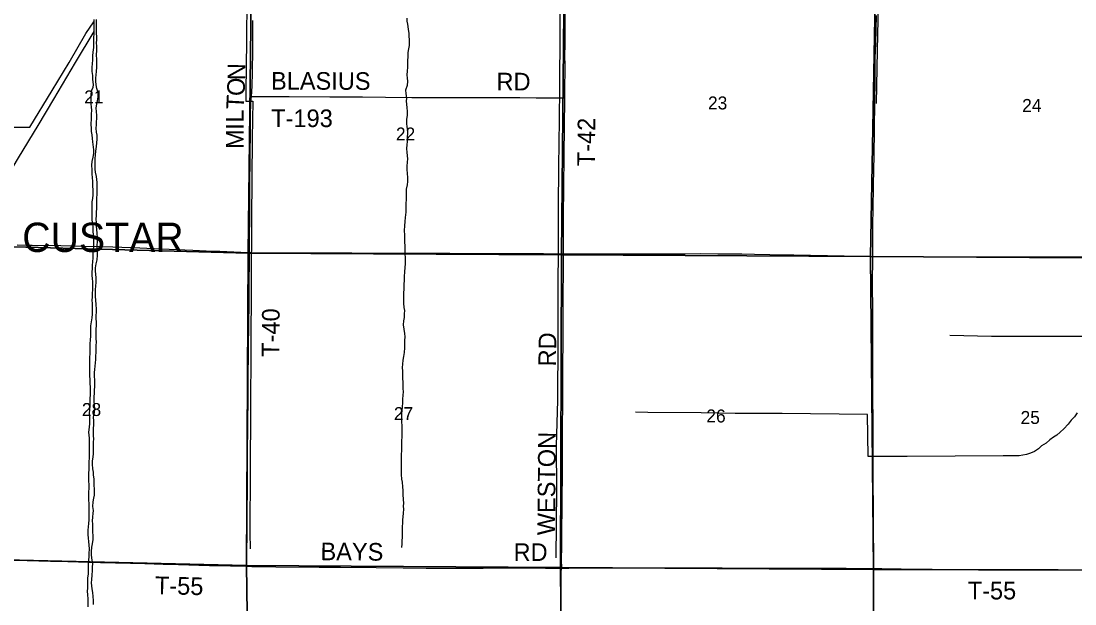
# Model space of a CAD drawing. Extents: x 1443599 to 1910620, y 1028088 to 1361369.
# Drawn here: x 1600373 to 1618321, y 1193177 to 1203107 of the extents above; entities that cross this region are included whole.
import ezdxf

# ---------------------------------------------------------------- set-up
doc = ezdxf.new("R2010")
doc.units = 0
for name, color, linetype in [('GM_X_Corporation_Text', 7, 'Continuous'), ('GM_X_Minor_River', 7, 'Continuous'), ('GM_X_Section', 7, 'Continuous'), ('GM_X_Section_Text', 7, 'Continuous'), ('GM_X_State_Route', 7, 'Continuous'), ('GM_X_Township_Road', 7, 'Continuous'), ('GM_X_Township_Road_Text', 7, 'Continuous')]:
    doc.layers.add(name, color=color, linetype=linetype)

msp = doc.modelspace()

# ---------------------------------------------------------------- linework, layer by layer
at = {"layer": 'GM_X_Minor_River'}
for points in [[(1604403, 1213649), (1604373, 1212326), (1604353, 1210904), (1604330, 1209964), (1604328, 1209744), (1604306, 1208423), (1604290, 1207453), (1604285, 1206446), (1604244, 1205064), (1604228, 1204242), (1604220, 1203495), (1604213, 1202765), (1604201, 1201910), (1604202, 1201740), (1604321, 1201742), (1604310, 1201104), (1604299, 1199730), (1604291, 1198624), (1604289, 1197550), (1604283, 1196474), (1604274, 1195470), (1604270, 1194386), (1604276, 1194118)], [(1615022, 1213507), (1615006, 1212294), (1615003, 1211384), (1614985, 1210409), (1614977, 1209746), (1615088, 1209634), (1615068, 1208605), (1615059, 1207417), (1615030, 1206532), (1615018, 1205610), (1614997, 1204558), (1614974, 1203669), (1614954, 1202607), (1614937, 1201702)], [(1609716, 1212435), (1609698, 1211636), (1609682, 1210632), (1609669, 1209612), (1609640, 1208751), (1609620, 1207669), (1609602, 1206697), (1609585, 1205834), (1609563, 1204868), (1609553, 1204255), (1609551, 1202918), (1609541, 1201981), (1609536, 1201424), (1609525, 1200632), (1609521, 1199933), (1609519, 1199212), (1609517, 1198600), (1609513, 1197653), (1609509, 1196651), (1609484, 1195872), (1609491, 1195114), (1609480, 1193964)], [(1598897, 1201317), (1599745, 1201302), (1600376, 1201300), (1600520, 1201300), (1600903, 1201927), (1601194, 1202401), (1601476, 1202893), (1601612, 1203096)], [(1601614, 1203135), (1601611, 1203069), (1601610, 1203003), (1601611, 1202943), (1601610, 1202893), (1601607, 1202817), (1601608, 1202737), (1601604, 1202659), (1601597, 1202576), (1601592, 1202514), (1601589, 1202442), (1601586, 1202384), (1601581, 1202316), (1601577, 1202248), (1601588, 1202180), (1601591, 1202114), (1601602, 1202027)], [(1601654, 1199736), (1601655, 1199792), (1601658, 1199844), (1601661, 1199922), (1601662, 1199986), (1601665, 1200038), (1601666, 1200090), (1601669, 1200160), (1601670, 1200223), (1601669, 1200277), (1601668, 1200357), (1601665, 1200409), (1601656, 1200459), (1601641, 1200532), (1601634, 1200582), (1601633, 1200646), (1601636, 1200700), (1601637, 1200766), (1601642, 1200822), (1601645, 1200890), (1601658, 1200972), (1601665, 1201032), (1601668, 1201096), (1601670, 1201162), (1601658, 1201213), (1601654, 1201285), (1601658, 1201339), (1601661, 1201497), (1601656, 1201567), (1601653, 1201622), (1601662, 1201698), (1601677, 1201749), (1601688, 1201817), (1601684, 1201888), (1601663, 1201956), (1601650, 1202022), (1601645, 1202085), (1601648, 1202135), (1601651, 1202189), (1601658, 1202251), (1601663, 1202321), (1601666, 1202389), (1601661, 1202457), (1601658, 1202529), (1601664, 1202613), (1601663, 1202682), (1601660, 1202734), (1601663, 1202788), (1601661, 1202844), (1601658, 1202894), (1601657, 1202944), (1601656, 1203008), (1601657, 1203059), (1601656, 1203133)], [(1606945, 1203157), (1606945, 1203104), (1606952, 1203054), (1606968, 1202970), (1606975, 1202898), (1606981, 1202741), (1606980, 1202691), (1606971, 1202633), (1606962, 1202571), (1606959, 1202503), (1606955, 1202431), (1606954, 1202375), (1606956, 1202323), (1606948, 1202253), (1606943, 1202191), (1606950, 1202132), (1606956, 1202082), (1606946, 1202008), (1606923, 1201930), (1606924, 1201872), (1606939, 1201796), (1606934, 1201740), (1606935, 1201690), (1606942, 1201628), (1606949, 1201575), (1606946, 1201507), (1606937, 1201433), (1606936, 1201365), (1606945, 1201303), (1606956, 1201247), (1606953, 1201190), (1606948, 1201128), (1606950, 1201054), (1606943, 1200998), (1606938, 1200934), (1606945, 1200870), (1606956, 1200758), (1606949, 1200704), (1606943, 1200636), (1606945, 1200579), (1606949, 1200509), (1606952, 1200441), (1606953, 1200375), (1606948, 1200319), (1606933, 1200241), (1606932, 1200181), (1606929, 1200131), (1606930, 1200075), (1606925, 1199991), (1606926, 1199850), (1606917, 1199758), (1606908, 1199694)], [(1601611, 1202928), (1601296, 1202399), (1600925, 1201778), (1600659, 1201331), (1600325, 1200778), (1600035, 1200288), (1599706, 1199744), (1599458, 1199319), (1599166, 1198833), (1599013, 1198583), (1598995, 1197966), (1598977, 1197354), (1598972, 1196560), (1598956, 1196082), (1598955, 1195527), (1598951, 1195084), (1598847, 1195084), (1598829, 1194573), (1598809, 1194002), (1598921, 1193846), (1598941, 1193249), (1598945, 1192772)], [(1601602, 1202027), (1601593, 1201975), (1601570, 1201924), (1601559, 1201870), (1601560, 1201799), (1601563, 1201749), (1601564, 1201699), (1601569, 1201643), (1601572, 1201587), (1601569, 1201521), (1601566, 1201447), (1601564, 1201344), (1601565, 1201282), (1601568, 1201224), (1601576, 1201170), (1601585, 1201106), (1601590, 1201048), (1601607, 1200911), (1601608, 1200851), (1601597, 1200789), (1601578, 1200715), (1601572, 1200651), (1601576, 1200573), (1601581, 1200507), (1601583, 1200434), (1601588, 1200378), (1601591, 1200314), (1601594, 1200214), (1601597, 1200146), (1601590, 1200082), (1601581, 1200026), (1601578, 1199976), (1601576, 1199857), (1601579, 1199785), (1601581, 1199715), (1601588, 1199657), (1601593, 1199591), (1601598, 1199526), (1601603, 1199466), (1601606, 1199398), (1601607, 1199348), (1601608, 1199272), (1601603, 1199212), (1601596, 1199132), (1601593, 1199072), (1601590, 1199004), (1601585, 1198950), (1601582, 1198887), (1601581, 1198835), (1601580, 1198775), (1601583, 1198723), (1601588, 1198663), (1601589, 1198603), (1601588, 1198537), (1601585, 1198463), (1601582, 1198405), (1601581, 1198352), (1601582, 1198296), (1601583, 1198236), (1601586, 1198180), (1601585, 1198114), (1601576, 1198052), (1601565, 1197982), (1601556, 1197914), (1601553, 1197740), (1601550, 1197676), (1601544, 1197608), (1601544, 1197554), (1601545, 1197503), (1601544, 1197443), (1601541, 1197373), (1601540, 1197313), (1601540, 1197247), (1601540, 1197191), (1601540, 1197119), (1601541, 1197057), (1601544, 1197005), (1601545, 1196940), (1601548, 1196866), (1601543, 1196550), (1601538, 1196482), (1601535, 1196428), (1601536, 1196372), (1601539, 1196313), (1601536, 1196249), (1601531, 1196187), (1601523, 1196101), (1601527, 1196051), (1601534, 1195999), (1601534, 1195923), (1601532, 1195873), (1601535, 1195820), (1601534, 1195748), (1601534, 1195660), (1601529, 1195606), (1601524, 1195270), (1601525, 1195214), (1601526, 1195151), (1601523, 1195083), (1601519, 1195015), (1601521, 1194961)], [(1601603, 1193301), (1601596, 1193369), (1601585, 1193435), (1601576, 1193488), (1601573, 1193538), (1601578, 1193594), (1601585, 1193668), (1601588, 1193746), (1601591, 1193800), (1601593, 1193870), (1601585, 1193924), (1601571, 1194005), (1601574, 1194071), (1601581, 1194145), (1601592, 1194199), (1601603, 1194273), (1601600, 1194337), (1601593, 1194405), (1601596, 1194539), (1601592, 1194589), (1601596, 1194661), (1601603, 1194717), (1601605, 1194767), (1601596, 1194839), (1601602, 1194918), (1601611, 1194978), (1601624, 1195030), (1601625, 1195082), (1601621, 1195132), (1601619, 1195198), (1601618, 1195258), (1601616, 1195308), (1601609, 1195368), (1601606, 1195423), (1601597, 1195481), (1601590, 1195556), (1601589, 1195611), (1601601, 1195685), (1601606, 1195737), (1601605, 1195809), (1601606, 1195873), (1601609, 1195933), (1601610, 1195988), (1601609, 1196042), (1601606, 1196106), (1601607, 1196166), (1601610, 1196228), (1601611, 1196288), (1601608, 1196366), (1601621, 1196434), (1601628, 1196500), (1601625, 1196564), (1601618, 1196627), (1601618, 1196703), (1601621, 1196769), (1601625, 1196821), (1601630, 1196881), (1601627, 1196952), (1601628, 1196997), (1601623, 1197053), (1601626, 1197121), (1601629, 1197171), (1601636, 1197229), (1601643, 1197285), (1601644, 1197344), (1601647, 1197402), (1601650, 1197462), (1601651, 1197514), (1601654, 1197578), (1601655, 1197634), (1601652, 1197700), (1601653, 1197772), (1601651, 1197854), (1601658, 1197928), (1601657, 1197980), (1601654, 1198039), (1601656, 1198199), (1601652, 1198279), (1601647, 1198353), (1601642, 1198414), (1601639, 1198468), (1601640, 1198530), (1601645, 1198594), (1601652, 1198656), (1601651, 1198734), (1601644, 1198798), (1601641, 1198848), (1601642, 1198904), (1601653, 1198970), (1601668, 1199040), (1601673, 1199119), (1601674, 1199162), (1601670, 1199240), (1601670, 1199284), (1601674, 1199353), (1601675, 1199421), (1601668, 1199489), (1601663, 1199561), (1601658, 1199612), (1601657, 1199668), (1601654, 1199736)], [(1606908, 1199694), (1606903, 1199620), (1606899, 1199540), (1606902, 1199460), (1606903, 1199408), (1606906, 1199346), (1606907, 1199274), (1606908, 1199197), (1606909, 1199145), (1606913, 1199069), (1606914, 1198969), (1606911, 1198909), (1606906, 1198835), (1606898, 1198755), (1606897, 1198685), (1606894, 1198623), (1606891, 1198552), (1606887, 1198468), (1606886, 1198360), (1606887, 1198300), (1606893, 1198230), (1606901, 1198174), (1606900, 1198121), (1606895, 1198055), (1606888, 1197999), (1606879, 1197931), (1606891, 1197861), (1606902, 1197785), (1606907, 1197729), (1606906, 1197668), (1606903, 1197606), (1606902, 1197540), (1606897, 1197458), (1606886, 1197390), (1606876, 1197328), (1606869, 1197264), (1606866, 1197204), (1606869, 1197142), (1606868, 1197080), (1606871, 1197014), (1606874, 1196962), (1606877, 1196906), (1606876, 1196845), (1606878, 1196789), (1606877, 1196735), (1606871, 1196665), (1606869, 1196609), (1606861, 1196531), (1606858, 1196479), (1606855, 1196411), (1606854, 1196357), (1606855, 1196279), (1606856, 1196211), (1606857, 1196150), (1606858, 1196082), (1606855, 1195900), (1606852, 1195850), (1606851, 1195798), (1606848, 1195716), (1606847, 1195658), (1606846, 1195594), (1606847, 1195523), (1606845, 1195455), (1606848, 1195385), (1606853, 1195305), (1606864, 1195249), (1606871, 1195174), (1606876, 1195108), (1606875, 1195040), (1606879, 1194958), (1606884, 1194896), (1606883, 1194844), (1606884, 1194793), (1606881, 1194721), (1606876, 1194661), (1606871, 1194609), (1606868, 1194553), (1606866, 1194499), (1606862, 1194311), (1606860, 1194257), (1606859, 1194199), (1606854, 1194137)], [(1618830, 1197732), (1616898, 1197736), (1616193, 1197748)], [(1617098, 1195703), (1615462, 1195690), (1614799, 1195687), (1614791, 1196402), (1613338, 1196419), (1612535, 1196422), (1611958, 1196434), (1611049, 1196437), (1610839, 1196442)], [(1618360, 1196433), (1618315, 1196362), (1618260, 1196309), (1618208, 1196240), (1618133, 1196161), (1618072, 1196106), (1618011, 1196053), (1617957, 1196017), (1617894, 1195970), (1617829, 1195915), (1617754, 1195868), (1617699, 1195821), (1617632, 1195776), (1617567, 1195743), (1617499, 1195724), (1617437, 1195713), (1617369, 1195703), (1617304, 1195702), (1617238, 1195702), (1617098, 1195703)], [(1601521, 1194961), (1601525, 1194873), (1601528, 1194821), (1601525, 1194610), (1601522, 1194546), (1601513, 1194490), (1601510, 1194432), (1601511, 1194362), (1601514, 1194296), (1601523, 1194238), (1601530, 1194178), (1601533, 1194113), (1601529, 1194037), (1601528, 1193987), (1601523, 1193921), (1601518, 1193847), (1601516, 1193739), (1601513, 1193683), (1601506, 1193623), (1601503, 1193447), (1601501, 1193395), (1601504, 1193334), (1601508, 1193264), (1601511, 1193196), (1601512, 1193126)], [(1601605, 1193170), (1601604, 1193233), (1601603, 1193301)]]:
    msp.add_lwpolyline(points, dxfattribs=at)
at = {"layer": 'GM_X_Section'}
for points in [[(1598964, 1204647), (1604305, 1204456), (1604242, 1199155), (1598980, 1199295)], [(1604305, 1204456), (1609627, 1204461), (1609577, 1199124), (1604242, 1199155)], [(1609627, 1204461), (1614936, 1204420), (1614841, 1199097), (1609577, 1199124)], [(1614936, 1204420), (1620323, 1204373), (1620258, 1199061), (1614841, 1199097)], [(1604242, 1199155), (1604213, 1193830), (1598887, 1193955), (1598980, 1199295)], [(1609577, 1199124), (1609562, 1193798), (1604213, 1193830), (1604242, 1199155)], [(1614841, 1199097), (1614889, 1193763), (1609562, 1193798), (1609577, 1199124)], [(1620258, 1199061), (1620261, 1193747), (1614889, 1193763), (1614841, 1199097)], [(1604213, 1193830), (1604288, 1188555), (1599120, 1188610), (1598964, 1188612), (1598887, 1193955)], [(1604213, 1193830), (1609562, 1193798), (1609606, 1188532), (1604288, 1188555)], [(1614889, 1193763), (1614900, 1188455), (1609606, 1188532), (1609562, 1193798)], [(1614889, 1193763), (1620261, 1193747), (1620239, 1188421), (1614900, 1188455)]]:
    msp.add_lwpolyline(points, close=True, dxfattribs=at)
at = {"layer": 'GM_X_State_Route'}
for points in [[(1614877, 1199098), (1614877, 1199264), (1614881, 1199658), (1614884, 1199888), (1614889, 1200315), (1614900, 1200823), (1614907, 1201250), (1614914, 1201742), (1614917, 1202071), (1614920, 1202284), (1614921, 1202481), (1614928, 1202727), (1614941, 1203203)], [(1600307, 1199293), (1600462, 1199290), (1600561, 1199289), (1601053, 1199281), (1601461, 1199274), (1601724, 1199268), (1601937, 1199262), (1602396, 1199244), (1602757, 1199229), (1603298, 1199205), (1603527, 1199195), (1603757, 1199186), (1604117, 1199170), (1604261, 1199166), (1604281, 1199165), (1605578, 1199159), (1606004, 1199158), (1606694, 1199155), (1607022, 1199153), (1607366, 1199152), (1607678, 1199151), (1608072, 1199148), (1608893, 1199145), (1609270, 1199146), (1609385, 1199144), (1609516, 1199141), (1609614, 1199140), (1609697, 1199140), (1610123, 1199139), (1610386, 1199141), (1610583, 1199140), (1610911, 1199143), (1611403, 1199144), (1611682, 1199143), (1611945, 1199145), (1612240, 1199144), (1612421, 1199143), (1612650, 1199140), (1612864, 1199137), (1613126, 1199132), (1613356, 1199127), (1613536, 1199125), (1614390, 1199107), (1614877, 1199098)], [(1614902, 1192519), (1614897, 1193307), (1614897, 1193536), (1614896, 1193782), (1614896, 1193832), (1614895, 1194045), (1614893, 1194390), (1614892, 1194669), (1614888, 1195391), (1614888, 1195801), (1614882, 1197180), (1614881, 1197525), (1614881, 1197771), (1614878, 1198132), (1614876, 1198673), (1614877, 1199051), (1614877, 1199098)], [(1614877, 1199098), (1614947, 1199096), (1615292, 1199094), (1615916, 1199093), (1616260, 1199092), (1617146, 1199089), (1617524, 1199090), (1618049, 1199089), (1619378, 1199088), (1619674, 1199087), (1619969, 1199087), (1620166, 1199085), (1620299, 1199080)]]:
    msp.add_lwpolyline(points, dxfattribs=at)
at = {"layer": 'GM_X_Township_Road'}
for points in [[(1609632, 1201802), (1609635, 1201998), (1609636, 1202064), (1609637, 1202179), (1609637, 1202359), (1609636, 1202507), (1609638, 1202720), (1609639, 1203016), (1609643, 1203606), (1609643, 1203902), (1609644, 1204033), (1609646, 1204246), (1609648, 1204380)], [(1604296, 1201824), (1604306, 1201905), (1604309, 1202004), (1604313, 1202234), (1604319, 1202628), (1604319, 1202841), (1604320, 1203023), (1604320, 1203119)], [(1604261, 1199166), (1604261, 1199199), (1604264, 1199363), (1604267, 1199822), (1604271, 1200298), (1604281, 1201267), (1604283, 1201546), (1604284, 1201677), (1604286, 1201726), (1604291, 1201775), (1604296, 1201821), (1604296, 1201824)], [(1604296, 1201824), (1604333, 1201824), (1604464, 1201822), (1604940, 1201820), (1605630, 1201817), (1605942, 1201815), (1606188, 1201815), (1606582, 1201812), (1607026, 1201808), (1607256, 1201808), (1607486, 1201808), (1607633, 1201807), (1608340, 1201805), (1608865, 1201803), (1609144, 1201802), (1609259, 1201802), (1609424, 1201801), (1609555, 1201802), (1609604, 1201802), (1609632, 1201802)], [(1609614, 1199140), (1609614, 1199160), (1609612, 1199275), (1609614, 1199390), (1609614, 1199701), (1609614, 1199816), (1609615, 1200243), (1609617, 1200456), (1609620, 1200637), (1609621, 1200784), (1609621, 1200965), (1609627, 1201162), (1609626, 1201227), (1609628, 1201424), (1609632, 1201670), (1609632, 1201785), (1609632, 1201802)], [(1604218, 1193818), (1604216, 1193913), (1604217, 1194061), (1604222, 1194373), (1604226, 1194800), (1604229, 1195079), (1604230, 1195325), (1604232, 1195703), (1604235, 1196244), (1604238, 1196687), (1604241, 1196999), (1604247, 1197492), (1604254, 1197984), (1604255, 1198247), (1604258, 1198624), (1604261, 1199035), (1604261, 1199166)], [(1609579, 1193789), (1609581, 1193811), (1609580, 1193909), (1609582, 1194172), (1609584, 1194434), (1609589, 1194812), (1609590, 1194910), (1609594, 1195451), (1609594, 1195698), (1609596, 1196108), (1609599, 1196666), (1609601, 1196863), (1609602, 1197322), (1609604, 1197568), (1609604, 1197831), (1609607, 1198225), (1609608, 1198389), (1609611, 1198897), (1609612, 1199061), (1609614, 1199127), (1609614, 1199140)], [(1598899, 1193961), (1598937, 1193960), (1599003, 1193958), (1599216, 1193951), (1599462, 1193944), (1599626, 1193941), (1600004, 1193931), (1600479, 1193918), (1600873, 1193907), (1601168, 1193900), (1601529, 1193889), (1601726, 1193885), (1602235, 1193872), (1602481, 1193865), (1602793, 1193856), (1603055, 1193849), (1603400, 1193839), (1603580, 1193834), (1603941, 1193825), (1604218, 1193818)], [(1604291, 1188560), (1604289, 1188587), (1604287, 1188616), (1604284, 1188711), (1604279, 1189154), (1604277, 1189334), (1604275, 1189515), (1604273, 1189712), (1604269, 1190024), (1604265, 1190500), (1604257, 1191008), (1604254, 1191402), (1604246, 1191829), (1604234, 1192683), (1604231, 1192896), (1604224, 1193405), (1604220, 1193651), (1604218, 1193818)], [(1604218, 1193818), (1604302, 1193816), (1604482, 1193814), (1604712, 1193811), (1605451, 1193804), (1605812, 1193802), (1606419, 1193797), (1606878, 1193790), (1607272, 1193786), (1608011, 1193785), (1608241, 1193787), (1608733, 1193791), (1609012, 1193790), (1609307, 1193789), (1609579, 1193789)], [(1609573, 1192925), (1609574, 1193188), (1609573, 1193401), (1609573, 1193647), (1609574, 1193729), (1609576, 1193762), (1609579, 1193789)], [(1609579, 1193789), (1609701, 1193789), (1610226, 1193791), (1610669, 1193792), (1611080, 1193794), (1611605, 1193794), (1612311, 1193790), (1612606, 1193789), (1612951, 1193789), (1613312, 1193787), (1613935, 1193784), (1614428, 1193784), (1614641, 1193783), (1614854, 1193783), (1614896, 1193782)], [(1614896, 1193782), (1615035, 1193779), (1615363, 1193776), (1615888, 1193772), (1616643, 1193764), (1617070, 1193763), (1617365, 1193764), (1618038, 1193761), (1618251, 1193758), (1618612, 1193752), (1619056, 1193748), (1619302, 1193748), (1619548, 1193744), (1619745, 1193745), (1620040, 1193745), (1620221, 1193746), (1620262, 1193745)]]:
    msp.add_lwpolyline(points, dxfattribs=at)

# ---------------------------------------------------------------- texts
at = {"layer": 'GM_X_Corporation_Text'}
msp.add_text('CUSTAR', height=500, rotation=0, dxfattribs=at).set_placement((1600393, 1199173))
at = {"layer": 'GM_X_Section_Text'}
for s, p in [('21', (1601449, 1201705)), ('23', (1612072, 1201602)), ('24', (1617423, 1201559)), ('22', (1606757, 1201073)), ('28', (1601409, 1196379)), ('27', (1606722, 1196309)), ('26', (1612044, 1196269)), ('25', (1617396, 1196243))]:
    msp.add_text(s, height=221, rotation=0, dxfattribs=at).set_placement(p)
at = {"layer": 'GM_X_Township_Road_Text'}
for s, rotation, p in [('N', 88.9584, (1604189, 1202097)), ('BLASIUS', 359.8355, (1604630, 1201940)), ('RD', 0, (1608471, 1201926)), ('O', 87.5024, (1604178, 1201825)), ('T', 86.8484, (1604165, 1201597)), ('L', 89.7214, (1604164, 1201377)), ('T-193', 0, (1604634, 1201301)), ('I', 90, (1604164, 1201254)), ('T-42', 89.2947, (1610144, 1200633)), ('M', 90, (1604164, 1200928)), ('T-40', 89.6446, (1604772, 1197387)), ('RD', 89.5039, (1609484, 1197223)), ('WESTON', 89.5063, (1609466, 1194346)), ('BAYS', 359.4868, (1605472, 1193923)), ('RD', 0, (1608761, 1193909)), ('T-55', 358.5863, (1602650, 1193346)), ('T-55', 0, (1616496, 1193254))]:
    msp.add_text(s, height=300, rotation=rotation, dxfattribs=at).set_placement(p)

doc.saveas('drawing.dxf')
